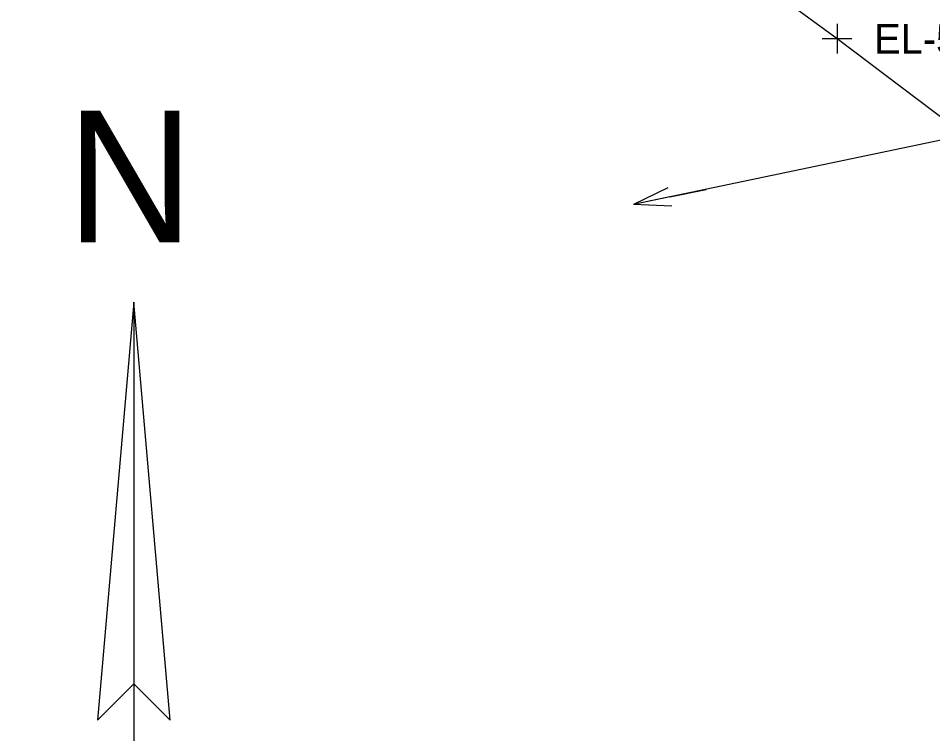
# Model space of a CAD drawing. Extents: x 1729869 to 1735532, y 648588 to 653771.
# Drawn here: x 1730822.3 to 1730945.5, y 652174.1 to 652270.4 of the extents above; entities that cross this region are included whole.
import ezdxf

# ---------------------------------------------------------------- set-up
doc = ezdxf.new("R2010")
doc.units = 0
for name, color, linetype in [('SURVEY - DRAINAGE - Storm Sewer', 7, 'Continuous'), ('SURVEY - PROJECT INFORMATION and NOTES', 7, 'Continuous'), ('SURVEY - TRANSPORTATION - Roads', 7, 'Continuous'), ('SURVEY - TRANSPORTATION - Roads - Points - Elevations', 7, 'Continuous'), ('SURVEY - TRANSPORTATION - Roads - Points - Locators', 7, 'Continuous')]:
    doc.layers.add(name, color=color, linetype=linetype)

msp = doc.modelspace()

# ---------------------------------------------------------------- linework, layer by layer
at = {"layer": 'SURVEY - DRAINAGE - Storm Sewer'}
for p, q in [((1730977.9, 652260.61), (1730905.16, 652245.34)), ((1730909.79, 652247.59), (1730905.16, 652245.34)), ((1730910.05, 652246.37), (1730914.94, 652247.4)), ((1730910.05, 652246.37), (1730905.16, 652245.34)), ((1730910.05, 652246.37), (1730905.16, 652245.34)), ((1730910.31, 652245.15), (1730905.16, 652245.34))]:
    msp.add_line(p, q, dxfattribs=at)
at = {"layer": 'SURVEY - PROJECT INFORMATION and NOTES'}
msp.add_lwpolyline([(1730837.9, 652232.21), (1730833, 652175.91), (1730837.9, 652180.81), (1730842.8, 652175.91), (1730837.9, 652232.21), (1730837.9, 652086.76), (1730842.45, 652082.21), (1730842.45, 652133.96), (1730837.9, 652138.51), (1730833.35, 652133.96), (1730833.35, 652082.21), (1730837.9, 652086.76)], dxfattribs=at)
msp.add_lwpolyline([(1730837.9, 652180.81), (1730842.8, 652175.91), (1730837.9, 652232.21)], close=True, dxfattribs=at)
at = {"layer": 'SURVEY - TRANSPORTATION - Roads'}
msp.add_lwpolyline([(1731241.27, 651992.69), (1731223.35, 652011.52), (1731199.62, 652035.87), (1731178.27, 652056.94), (1731168.22, 652066.68), (1731158.16, 652076.42), (1731140.7, 652092.88), (1731127.54, 652105.16), (1731108.46, 652122.81), (1731083.23, 652145.6), (1731065.18, 652161.42), (1731056.1, 652169.25), (1731043.89, 652179.6), (1731028.64, 652192.53), (1730997.61, 652217.76), (1730969.27, 652239.95), (1730932.57, 652267.67), (1730908.36, 652285.39), (1730872.32, 652310.62), (1730852.59, 652324.29), (1730842.71, 652331.09), (1730807.69, 652354.26)], dxfattribs=at)
at = {"layer": 'SURVEY - TRANSPORTATION - Roads - Points - Locators'}
for p, q in [((1730932.57, 652269.67), (1730932.57, 652265.67)), ((1730934.57, 652267.67), (1730930.57, 652267.67))]:
    msp.add_line(p, q, dxfattribs=at)

# ---------------------------------------------------------------- texts
at = {"layer": 'SURVEY - PROJECT INFORMATION and NOTES'}
msp.add_text('N', height=17.72, dxfattribs=at).set_placement((1730828.85, 652240.26))
at = {"layer": 'SURVEY - TRANSPORTATION - Roads - Points - Elevations'}
msp.add_text('EL-570.11', height=4, dxfattribs=at).set_placement((1730937.57, 652265.67))

doc.saveas('drawing.dxf')
